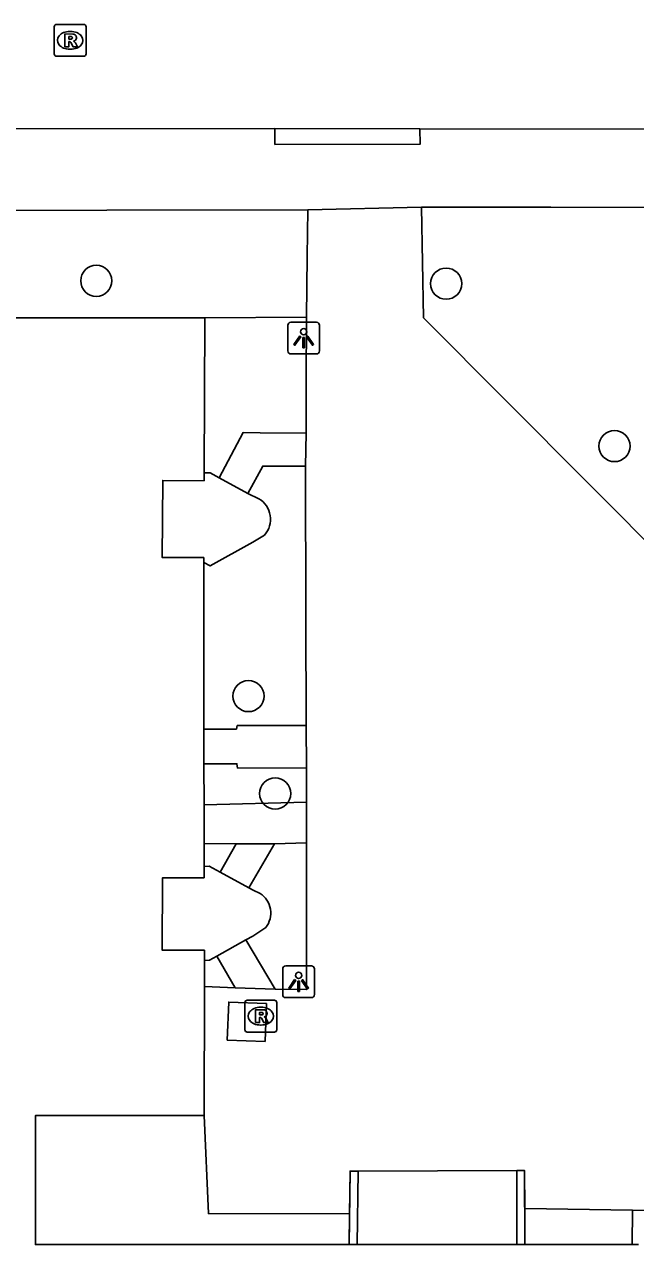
# Model space of a CAD drawing. Extents: x 161477 to 163040, y 383680 to 384868.
# Drawn here: x 162126.03 to 162145.23, y 384336.77 to 384375.08 of the extents above; entities that cross this region are included whole.
import ezdxf

# ---------------------------------------------------------------- set-up
doc = ezdxf.new("R2010")
doc.units = 0
for name, color, linetype in [('IMGEO_Boom', 7, 'Continuous'), ('IMGEO_Groenvoorziening', 7, 'Continuous'), ('IMGEO_Lichtpunt', 7, 'Continuous'), ('IMGEO_Muur', 7, 'Continuous'), ('IMGEO_Pand', 7, 'Continuous'), ('IMGEO_Rijbaan_lokaal_open', 7, 'Continuous'), ('IMGEO_Rioolput', 7, 'Continuous'), ('IMGEO_Voetpad_gesloten', 7, 'Continuous'), ('IMGEO_Voetpad_open', 7, 'Continuous')]:
    doc.layers.add(name, color=color, linetype=linetype)

msp = doc.modelspace()

# ---------------------------------------------------------------- linework, layer by layer
at = {"layer": 'IMGEO_Boom'}
for centre in [(162128.29, 384367.03), (162139.28, 384366.94), (162144.57, 384361.84), (162133.07, 384353.99), (162133.91, 384350.93)]:
    msp.add_circle(centre, 0.489, dxfattribs=at)
at = {"layer": 'IMGEO_Groenvoorziening'}
for points in [[(162131.696, 384365.862), (162134.891, 384365.885)], [(162132.154, 384360.845), (162131.868, 384361.003), (162131.678, 384361.004)], [(162133.396, 384360.186), (162133.051, 384360.348)], [(162131.668, 384358.187), (162131.864, 384358.079), (162133.208, 384358.818), (162133.576, 384359.047)], [(162132.179, 384348.462), (162131.836, 384348.651), (162131.675, 384348.644)], [(162133.438, 384347.796), (162133.216, 384347.895), (162133.084, 384347.967)], [(162132.992, 384346.333), (162133.213, 384346.456), (162133.615, 384346.72)], [(162131.689, 384345.691), (162131.849, 384345.695), (162132.074, 384345.82)]]:
    msp.add_lwpolyline(points, dxfattribs=at)
for centre, radius, start, end in [((162133.012, 384359.542), 0.75, 318.7606, 59.2002), ((162133.027, 384347.176), 0.744, 322.2148, 56.468)]:
    msp.add_arc(centre, radius, start, end, dxfattribs=at)
at = {"layer": 'IMGEO_Lichtpunt'}
for p, q in [((162134.307, 384365.633), (162134.307, 384364.826)), ((162134.307, 384365.633), (162134.307, 384364.826)), ((162135.209, 384365.728), (162134.401, 384365.728)), ((162135.209, 384365.728), (162134.401, 384365.728)), ((162135.303, 384364.826), (162135.303, 384365.633)), ((162135.303, 384364.826), (162135.303, 384365.633)), ((162134.401, 384364.732), (162135.209, 384364.732)), ((162134.401, 384364.732), (162135.209, 384364.732)), ((162134.147, 384345.423), (162134.147, 384344.616)), ((162134.147, 384345.423), (162134.147, 384344.616)), ((162135.049, 384345.518), (162134.241, 384345.518)), ((162135.049, 384345.518), (162134.241, 384345.518)), ((162135.143, 384344.616), (162135.143, 384345.423)), ((162135.143, 384344.616), (162135.143, 384345.423)), ((162134.241, 384344.522), (162135.049, 384344.522)), ((162134.241, 384344.522), (162135.049, 384344.522))]:
    msp.add_line(p, q, dxfattribs=at)
for points in [[(162134.681, 384365.297), (162134.72, 384365.269), (162134.532, 384365.007), (162134.494, 384365.034), (162134.681, 384365.297)], [(162134.783, 384365.249), (162134.83, 384365.249), (162134.83, 384364.927), (162134.783, 384364.927), (162134.783, 384365.249)], [(162134.893, 384365.269), (162134.931, 384365.296), (162135.118, 384365.034), (162135.079, 384365.006), (162134.893, 384365.269)], [(162134.521, 384345.087), (162134.56, 384345.059), (162134.372, 384344.797), (162134.334, 384344.824), (162134.521, 384345.087)], [(162134.623, 384345.039), (162134.67, 384345.039), (162134.67, 384344.717), (162134.623, 384344.717), (162134.623, 384345.039)], [(162134.733, 384345.059), (162134.771, 384345.086), (162134.958, 384344.824), (162134.919, 384344.796), (162134.733, 384345.059)]]:
    msp.add_lwpolyline(points, dxfattribs=at)
for centre in [(162134.806, 384365.431), (162134.646, 384345.221)]:
    msp.add_circle(centre, 0.0994, dxfattribs=at)
for centre, start, end in [((162134.401, 384365.633), 90, 180), ((162134.401, 384365.633), 90, 180), ((162135.209, 384365.633), 0, 90), ((162135.209, 384365.633), 0, 90), ((162134.401, 384364.826), 180, 270), ((162134.401, 384364.826), 180, 270), ((162135.209, 384364.826), 270, 0), ((162135.209, 384364.826), 270, 360), ((162134.241, 384345.423), 90, 180), ((162134.241, 384345.423), 90, 180), ((162135.049, 384345.423), 0, 90), ((162135.049, 384345.423), 0, 90), ((162134.241, 384344.616), 180, 270), ((162134.241, 384344.616), 180, 270), ((162135.049, 384344.616), 270, 0), ((162135.049, 384344.616), 270, 360)]:
    msp.add_arc(centre, 0.0946, start, end, dxfattribs=at)
at = {"layer": 'IMGEO_Muur'}
for points in [[(162136.237, 384336.769), (162136.265, 384339.077)], [(162136.249, 384337.729), (162136.265, 384339.077), (162136.515, 384339.074)], [(162136.515, 384339.074), (162136.487, 384336.769)], [(162141.497, 384339.093), (162141.747, 384339.093), (162141.749, 384337.897)], [(162141.501, 384336.767), (162141.497, 384339.093)], [(162141.751, 384336.767), (162141.747, 384339.094)], [(162136.237, 384336.769), (162136.249, 384337.729)], [(162141.749, 384337.897), (162141.751, 384336.767)], [(162145.129, 384336.771), (162145.137, 384337.846)], [(162145.137, 384337.846), (162146.082, 384337.833)]]:
    msp.add_lwpolyline(points, dxfattribs=at)
at = {"layer": 'IMGEO_Pand'}
for points in [[(162131.696, 384365.862), (162124.189, 384365.862)], [(162131.678, 384361.004), (162131.696, 384365.862)], [(162131.668, 384358.187), (162131.668, 384358.337), (162130.363, 384358.338), (162130.377, 384360.761), (162131.677, 384360.754), (162131.678, 384361.004)], [(162131.672, 384352.952), (162131.668, 384358.078), (162131.668, 384358.187)], [(162131.673, 384351.861), (162131.672, 384352.952)], [(162131.674, 384350.577), (162131.673, 384351.861)], [(162131.675, 384349.357), (162131.674, 384350.577)], [(162131.675, 384348.644), (162131.675, 384349.357)], [(162131.689, 384345.691), (162131.689, 384346.011), (162130.359, 384346.013), (162130.365, 384348.283), (162131.675, 384348.284), (162131.675, 384348.644)], [(162131.688, 384344.869), (162131.689, 384345.691)], [(162131.683, 384340.816), (162131.688, 384344.869)], [(162136.237, 384336.769), (162126.375, 384336.768), (162126.375, 384340.818), (162131.683, 384340.816)], [(162136.487, 384336.769), (162136.237, 384336.769)], [(162141.501, 384336.767), (162136.487, 384336.769)], [(162141.751, 384336.767), (162141.501, 384336.767)], [(162145.129, 384336.771), (162141.751, 384336.767)], [(162145.329, 384336.771), (162145.129, 384336.771)]]:
    msp.add_lwpolyline(points, dxfattribs=at)
at = {"layer": 'IMGEO_Rijbaan_lokaal_open'}
for points in [[(162133.9, 384371.809), (162125.165, 384371.805), (162104.537, 384371.835), (162101.208, 384371.827), (162082.68, 384371.833), (162064.004, 384371.886), (162062.302, 384371.904), (162041.739, 384371.871), (162041.294, 384371.87), (162015.132, 384371.834)], [(162133.9, 384371.809), (162138.457, 384371.801)], [(162179.751, 384371.755), (162166.526, 384371.766), (162138.457, 384371.801)], [(162134.938, 384369.262), (162138.506, 384369.337)], [(162154.043, 384358.033), (162146.362, 384358.049), (162138.574, 384365.872), (162138.506, 384369.337)], [(162134.938, 384369.262), (162134.918, 384367.797), (162134.891, 384365.885)], [(162134.891, 384365.885), (162134.888, 384363.873), (162134.879, 384362.25)], [(162134.879, 384362.25), (162133.442, 384362.258), (162132.899, 384362.263), (162132.154, 384360.845)], [(162134.879, 384362.25), (162134.867, 384361.21)], [(162133.051, 384360.348), (162133.522, 384361.214), (162134.867, 384361.21)], [(162134.867, 384361.21), (162134.878, 384356.471), (162134.886, 384353.07)], [(162133.051, 384360.348), (162132.154, 384360.845)], [(162134.886, 384353.07), (162134.894, 384351.737)], [(162134.894, 384351.737), (162134.899, 384350.659)], [(162134.899, 384350.659), (162134.89, 384349.382)], [(162134.89, 384349.382), (162134.891, 384346.815), (162134.894, 384344.773), (162133.91, 384344.786)], [(162132.658, 384344.833), (162131.688, 384344.869)], [(162133.91, 384344.786), (162132.658, 384344.833)], [(162133.639, 384344.336), (162133.594, 384343.147), (162132.405, 384343.191), (162132.45, 384344.38), (162133.639, 384344.336)], [(162131.683, 384340.816), (162131.815, 384337.743), (162136.249, 384337.729)], [(162136.515, 384339.074), (162141.497, 384339.093)], [(162141.749, 384337.897), (162145.137, 384337.846)]]:
    msp.add_lwpolyline(points, dxfattribs=at)
at = {"layer": 'IMGEO_Rioolput'}
for p, q in [((162127.044, 384375.08), (162127.896, 384375.08)), ((162126.969, 384374.154), (162126.969, 384375.006)), ((162127.457, 384374.86), (162127.482, 384374.86)), ((162127.97, 384375.006), (162127.97, 384374.154)), ((162127.48, 384374.3), (162127.455, 384374.3)), ((162127.896, 384374.08), (162127.044, 384374.08)), ((162133.034, 384344.44), (162133.886, 384344.44)), ((162132.959, 384343.514), (162132.959, 384344.366)), ((162133.447, 384344.22), (162133.472, 384344.22)), ((162133.96, 384344.366), (162133.96, 384343.514)), ((162133.47, 384343.66), (162133.445, 384343.66)), ((162133.886, 384343.44), (162133.034, 384343.44))]:
    msp.add_line(p, q, dxfattribs=at)
for points in [[(162127.044, 384375.08), (162127.896, 384375.08)], [(162126.969, 384374.154), (162126.969, 384375.006)], [(162127.558, 384374.778), (162127.306, 384374.78), (162127.306, 384374.38)], [(162127.484, 384374.699), (162127.43, 384374.699), (162127.43, 384374.618)], [(162127.97, 384375.006), (162127.97, 384374.154)], [(162127.306, 384374.38), (162127.43, 384374.38), (162127.43, 384374.542), (162127.441, 384374.542)], [(162127.43, 384374.618), (162127.482, 384374.618)], [(162127.488, 384374.513), (162127.559, 384374.38), (162127.699, 384374.38), (162127.634, 384374.506)], [(162127.896, 384374.08), (162127.044, 384374.08)], [(162133.034, 384344.44), (162133.886, 384344.44)], [(162132.959, 384343.514), (162132.959, 384344.366)], [(162133.548, 384344.138), (162133.296, 384344.14), (162133.296, 384343.74)], [(162133.474, 384344.059), (162133.42, 384344.059), (162133.42, 384343.978)], [(162133.96, 384344.366), (162133.96, 384343.514)], [(162133.296, 384343.74), (162133.42, 384343.74), (162133.42, 384343.902), (162133.431, 384343.902)], [(162133.42, 384343.978), (162133.472, 384343.978)], [(162133.478, 384343.873), (162133.549, 384343.74), (162133.689, 384343.74), (162133.624, 384343.866)], [(162133.886, 384343.44), (162133.034, 384343.44)]]:
    msp.add_lwpolyline(points, dxfattribs=at)
for centre, radius, start, end in [((162127.046, 384375.004), 0.0765, 91.552, 178.448), ((162127.046, 384375.004), 0.0765, 91.552, 178.448), ((162127.894, 384375.004), 0.0765, 1.552, 88.448), ((162127.894, 384375.004), 0.0765, 1.552, 88.448), ((162127.49, 384374.603), 0.0964, 77.0061, 93.1865), ((162127.504, 384374.66), 0.0378, 276.6634, 79.6772), ((162127.557, 384374.668), 0.109, 350.3612, 89.416), ((162127.44, 384374.489), 0.0533, 26.0293, 88.6989), ((162127.466, 384374.807), 0.19, 274.7715, 282.9687), ((162127.555, 384374.668), 0.112, 277.5842, 350.9817), ((162127.539, 384374.453), 0.108, 29.5134, 73.7905), ((162127.046, 384374.156), 0.0765, 181.552, 268.448), ((162127.046, 384374.156), 0.0765, 181.552, 268.448), ((162127.894, 384374.156), 0.0765, 271.552, 358.448), ((162127.894, 384374.156), 0.0765, 271.552, 358.448), ((162133.036, 384344.364), 0.0765, 91.552, 178.448), ((162133.036, 384344.364), 0.0765, 91.552, 178.448), ((162133.884, 384344.364), 0.0765, 1.552, 88.448), ((162133.884, 384344.364), 0.0765, 1.552, 88.448), ((162133.48, 384343.963), 0.0964, 77.0061, 93.1865), ((162133.494, 384344.02), 0.0378, 276.6634, 79.6772), ((162133.547, 384344.028), 0.109, 350.3612, 89.416), ((162133.43, 384343.849), 0.0533, 26.0293, 88.6989), ((162133.456, 384344.167), 0.19, 274.7715, 282.9687), ((162133.545, 384344.028), 0.112, 277.5842, 350.9817), ((162133.529, 384343.813), 0.108, 29.5134, 73.7905), ((162133.036, 384343.516), 0.0765, 181.552, 268.448), ((162133.036, 384343.516), 0.0765, 181.552, 268.448), ((162133.884, 384343.516), 0.0765, 271.552, 358.448), ((162133.884, 384343.516), 0.0765, 271.552, 358.448)]:
    msp.add_arc(centre, radius, start, end, dxfattribs=at)
for centre, major_axis, ratio, start_param, end_param in [((162127.456, 384374.58), (-0.387, 0.002), 0.722429, 4.712389, 7.853982), ((162127.481, 384374.58), (-0.39, 0.002), 0.717154, 1.570796, 4.712389), ((162133.446, 384343.94), (-0.387, 0.002), 0.722429, 4.712389, 7.853982), ((162133.471, 384343.94), (-0.39, 0.002), 0.717154, 1.570796, 4.712389)]:
    msp.add_ellipse(centre, major_axis=major_axis, ratio=ratio, start_param=start_param, end_param=end_param, dxfattribs=at)
at = {"layer": 'IMGEO_Voetpad_gesloten'}
for points in [[(162132.687, 384349.354), (162132.179, 384348.462)], [(162133.892, 384349.35), (162132.687, 384349.354)], [(162133.084, 384347.967), (162133.892, 384349.35)], [(162132.179, 384348.462), (162133.084, 384347.967)]]:
    msp.add_lwpolyline(points, dxfattribs=at)
at = {"layer": 'IMGEO_Voetpad_open'}
for points in [[(162138.457, 384371.801), (162138.466, 384371.325), (162133.904, 384371.314), (162133.9, 384371.809)], [(162138.506, 384369.337), (162142.569, 384369.344), (162164.465, 384369.281), (162178.992, 384369.245), (162193.151, 384369.247), (162208.559, 384369.277), (162208.56, 384357.944)], [(162111.398, 384369.223), (162121.082, 384369.243), (162122.291, 384369.238), (162134.938, 384369.262)], [(162131.672, 384352.952), (162132.692, 384352.955), (162132.716, 384353.062), (162134.886, 384353.07)], [(162134.894, 384351.737), (162132.731, 384351.729), (162132.706, 384351.865), (162131.673, 384351.861)], [(162131.674, 384350.577), (162134.899, 384350.659)], [(162132.687, 384349.354), (162131.675, 384349.357)], [(162134.89, 384349.382), (162133.892, 384349.35)], [(162132.074, 384345.82), (162132.992, 384346.333)], [(162132.992, 384346.333), (162133.91, 384344.786)], [(162132.658, 384344.833), (162132.074, 384345.82)]]:
    msp.add_lwpolyline(points, dxfattribs=at)

doc.saveas('drawing.dxf')
